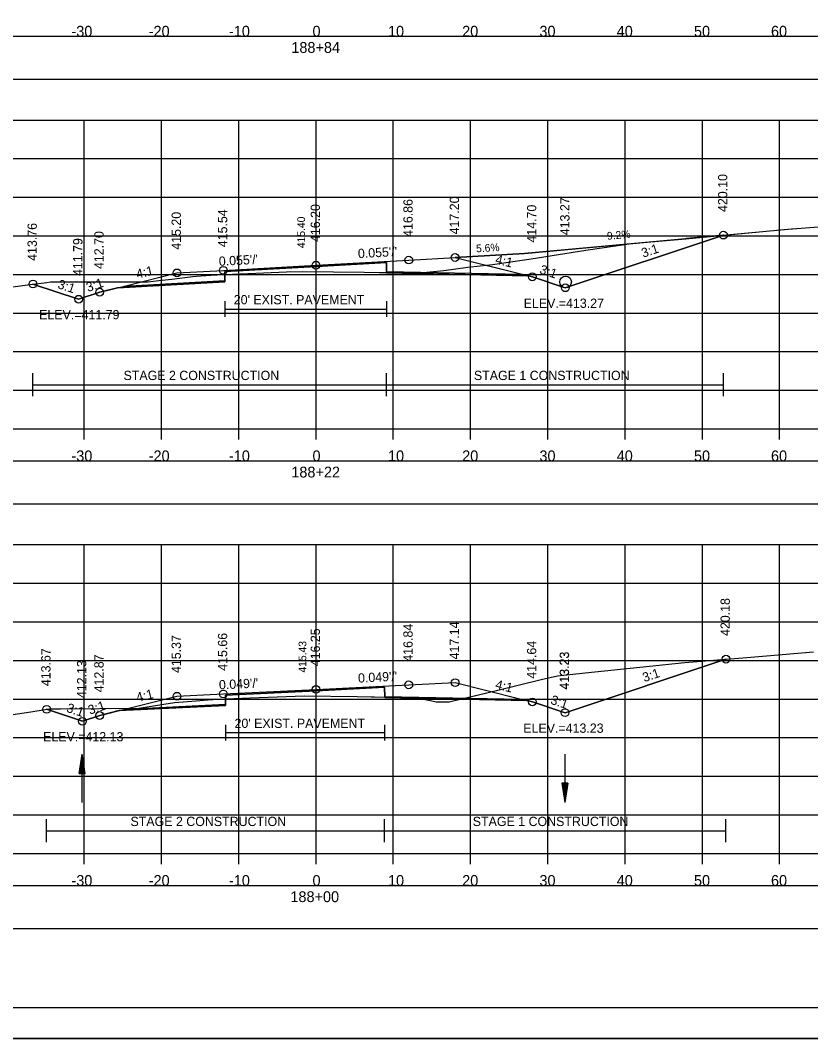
# Model space of a CAD drawing. Extents: x 1376273 to 1384221, y 378927 to 384592.
# Drawn here: x 1379352.9 to 1379455.2, y 380111.8 to 380243.7 of the extents above; entities that cross this region are included whole.
import ezdxf

# ---------------------------------------------------------------- set-up
doc = ezdxf.new("R2010")
doc.units = 0
for name, color, linetype in [('R_Alt Surface', 7, 'Continuous'), ('R_Axis', 7, 'Continuous'), ('R_Axis Annot', 7, 'Continuous'), ('R_Border', 7, 'Continuous'), ('R_Border Notes', 7, 'Continuous'), ('R_Contours', 7, 'Continuous'), ('R_Dimension', 7, 'Continuous'), ('R_Drive', 7, 'Continuous'), ('R_Exist Surface', 7, 'Continuous'), ('R_Fin Surface', 7, 'Continuous'), ('R_Grid', 7, 'Continuous'), ('R_No Plot', 7, 'Continuous'), ('R_Water', 7, 'Continuous'), ('R_Xsect Elev', 7, 'Continuous'), ('R_Xsect Slope', 7, 'Continuous'), ('T_Detection Zones', 7, 'Continuous'), ('T_Notes', 7, 'Continuous')]:
    doc.layers.add(name, color=color, linetype=linetype)

msp = doc.modelspace()

# ---------------------------------------------------------------- linework, layer by layer
at = {"layer": 'R_Alt Surface'}
for points in [[(1379366.3, 380209.31), (1379379.35, 380210.03), (1379379.36, 380211.2), (1379391.15, 380211.85), (1379400.26, 380212.36), (1379400.27, 380211.19), (1379417.86, 380210.84)], [(1379379.36, 380207.34), (1379379.36, 380205.34)], [(1379400.26, 380207.34), (1379400.26, 380205.34)], [(1379379.36, 380206.34), (1379400.26, 380206.34)], [(1379366.51, 380154.53), (1379379.44, 380155.16), (1379379.45, 380156.33), (1379391.15, 380156.9), (1379400.02, 380157.34), (1379400.03, 380156.17), (1379417.69, 380155.82)], [(1379379.45, 380152.47), (1379379.45, 380150.47)], [(1379400.02, 380152.47), (1379400.02, 380150.47)], [(1379379.45, 380151.47), (1379400.02, 380151.47)]]:
    msp.add_lwpolyline(points, dxfattribs=at)
at = {"layer": 'R_Axis'}
for p, q in [((1379241.15, 380190.82), (1379541.15, 380190.82)), ((1379361.15, 380189.42), (1379361.15, 380190.82)), ((1379371.15, 380189.42), (1379371.15, 380190.82)), ((1379381.15, 380189.42), (1379381.15, 380190.82)), ((1379391.15, 380189.42), (1379391.15, 380190.82)), ((1379401.15, 380189.42), (1379401.15, 380190.82)), ((1379411.15, 380189.42), (1379411.15, 380190.82)), ((1379421.15, 380189.42), (1379421.15, 380190.82)), ((1379431.15, 380189.42), (1379431.15, 380190.82)), ((1379441.15, 380189.42), (1379441.15, 380190.82)), ((1379451.15, 380189.42), (1379451.15, 380190.82)), ((1379241.15, 380135.82), (1379541.15, 380135.82)), ((1379361.15, 380134.42), (1379361.15, 380135.82)), ((1379371.15, 380134.42), (1379371.15, 380135.82)), ((1379381.15, 380134.42), (1379381.15, 380135.82)), ((1379391.15, 380134.42), (1379391.15, 380135.82)), ((1379401.15, 380134.42), (1379401.15, 380135.82)), ((1379411.15, 380134.42), (1379411.15, 380135.82)), ((1379421.15, 380134.42), (1379421.15, 380135.82)), ((1379431.15, 380134.42), (1379431.15, 380135.82)), ((1379441.15, 380134.42), (1379441.15, 380135.82)), ((1379451.15, 380134.42), (1379451.15, 380135.82))]:
    msp.add_line(p, q, dxfattribs=at)
at = {"layer": 'R_Axis Annot'}
for points in [[(1379240.17, 380236.1), (1379541.97, 380236.1), (1379541.97, 380241.62), (1379240.17, 380241.62)], [(1379240.17, 380181.1), (1379541.97, 380181.1), (1379541.97, 380186.63), (1379240.17, 380186.63)], [(1379240.17, 380126.09), (1379541.97, 380126.09), (1379541.97, 380131.61), (1379240.17, 380131.61)]]:
    msp.add_lwpolyline(points, close=True, dxfattribs=at)
at = {"layer": 'R_Border'}
msp.add_line((1379549.33, 380115.82), (1379233.15, 380115.82), dxfattribs=at)
at = {"layer": 'R_Contours'}
for points in [[(1379400.27, 380211.06), (1379401.26, 380211.04), (1379401.28, 380211.04), (1379403.85, 380211.03), (1379404.15, 380210.99), (1379407.67, 380211.31), (1379410.8, 380211.75), (1379413.98, 380212.12), (1379418.99, 380212.83), (1379426.08, 380213.95), (1379431.97, 380214.84), (1379439.01, 380215.45), (1379443.88, 380215.91), (1379423.41, 380209.09), (1379419.15, 380210.51), (1379418.58, 380210.66), (1379400.27, 380211.02)], [(1379409.85, 380155.81), (1379414.52, 380156.93), (1379420.27, 380158.36), (1379422.42, 380158.83), (1379425.99, 380159.22), (1379438.89, 380160.54), (1379444.2, 380160.99), (1379423.37, 380154.05), (1379419.15, 380155.45), (1379418.41, 380155.64)], [(1379400.03, 380156.08), (1379401.02, 380156.06), (1379401.97, 380156.06), (1379403.77, 380156.04), (1379404.43, 380155.92), (1379400.03, 380156.01)], [(1379404.43, 380155.92), (1379404.88, 380155.84), (1379405.47, 380155.72), (1379406.36, 380155.53), (1379406.7, 380155.44), (1379406.92, 380155.44), (1379408.38, 380155.46), (1379409.78, 380155.79), (1379409.85, 380155.81)]]:
    msp.add_lwpolyline(points, close=True, dxfattribs=at)
at = {"layer": 'R_Dimension'}
for p, q in [((1379354.51, 380195.04), (1379354.51, 380198.04)), ((1379400.26, 380195.04), (1379400.26, 380198.04)), ((1379443.88, 380195.04), (1379443.88, 380198.04)), ((1379354.51, 380196.54), (1379443.88, 380196.54)), ((1379356.28, 380137.27), (1379356.28, 380140.27)), ((1379400.02, 380137.27), (1379400.02, 380140.27)), ((1379444.2, 380137.27), (1379444.2, 380140.27)), ((1379356.28, 380138.77), (1379444.2, 380138.77))]:
    msp.add_line(p, q, dxfattribs=at)
at = {"layer": 'R_Drive'}
for p, q in [((1379418.13, 380213.53), (1379453.15, 380216.76)), ((1379409.15, 380213.01), (1379418.13, 380213.53))]:
    msp.add_line(p, q, dxfattribs=at)
at = {"layer": 'R_Exist Surface'}
for points in [[(1379349.58, 380208.93), (1379354.48, 380209.57), (1379356.29, 380209.79), (1379356.76, 380209.85), (1379357.22, 380209.85), (1379369.44, 380209.86), (1379370.82, 380210.04), (1379372.47, 380210.21), (1379375.19, 380210.54), (1379375.68, 380210.58), (1379378.15, 380210.75), (1379378.36, 380210.76), (1379387.33, 380211.14), (1379389.42, 380211.22), (1379397.37, 380211.1), (1379401.26, 380211.04), (1379401.28, 380211.04), (1379403.85, 380211.03), (1379404.15, 380210.99), (1379407.67, 380211.31), (1379410.8, 380211.75), (1379413.98, 380212.12), (1379418.99, 380212.83), (1379426.08, 380213.95), (1379431.97, 380214.84), (1379439.01, 380215.45), (1379451.68, 380216.65), (1379457.31, 380217.07)], [(1379342.16, 380152.41), (1379353.66, 380154.09), (1379356.64, 380154.54), (1379358.07, 380154.55), (1379368.23, 380154.66), (1379372.28, 380155.3), (1379372.62, 380155.35), (1379372.83, 380155.37), (1379375.62, 380155.61), (1379376.57, 380155.67), (1379378.45, 380155.79), (1379382.62, 380155.96), (1379389.59, 380156.25), (1379396.49, 380156.13), (1379401.02, 380156.06), (1379401.97, 380156.06), (1379403.77, 380156.04), (1379404.88, 380155.84), (1379405.47, 380155.72), (1379406.36, 380155.53), (1379406.7, 380155.44), (1379406.92, 380155.44), (1379408.38, 380155.46), (1379409.78, 380155.79), (1379414.52, 380156.93), (1379420.27, 380158.36), (1379422.42, 380158.83), (1379425.99, 380159.22), (1379438.89, 380160.54), (1379446.9, 380161.22), (1379455.54, 380161.94)]]:
    msp.add_lwpolyline(points, dxfattribs=at)
at = {"layer": 'R_Fin Surface'}
for points in [[(1379354.51, 380209.58), (1379360.42, 380207.61), (1379363.15, 380208.52), (1379366.35, 380209.32), (1379373.15, 380211.02), (1379379.15, 380211.35), (1379391.15, 380212.02), (1379403.15, 380212.68), (1379409.15, 380213.01), (1379417.5, 380210.93), (1379419.15, 380210.51), (1379423.41, 380209.09), (1379443.88, 380215.91)], [(1379356.28, 380154.49), (1379360.91, 380152.94), (1379363.15, 380153.69), (1379366.56, 380154.54), (1379373.15, 380156.19), (1379379.15, 380156.48), (1379391.15, 380157.07), (1379403.15, 380157.66), (1379409.15, 380157.95), (1379417.36, 380155.9), (1379419.15, 380155.45), (1379423.37, 380154.05), (1379444.2, 380160.99)]]:
    msp.add_lwpolyline(points, dxfattribs=at)
at = {"layer": 'R_Grid'}
for p, q in [((1379241.15, 380230.82), (1379541.15, 380230.82)), ((1379361.15, 380190.82), (1379361.15, 380230.82)), ((1379371.15, 380190.82), (1379371.15, 380230.82)), ((1379381.15, 380190.82), (1379381.15, 380230.82)), ((1379391.15, 380190.82), (1379391.15, 380230.82)), ((1379401.15, 380190.82), (1379401.15, 380230.82)), ((1379411.15, 380190.82), (1379411.15, 380230.82)), ((1379421.15, 380190.82), (1379421.15, 380230.82)), ((1379431.15, 380190.82), (1379431.15, 380230.82)), ((1379441.15, 380190.82), (1379441.15, 380230.82)), ((1379451.15, 380190.82), (1379451.15, 380230.82)), ((1379241.15, 380225.82), (1379541.15, 380225.82)), ((1379241.15, 380220.82), (1379541.15, 380220.82)), ((1379241.15, 380215.82), (1379541.15, 380215.82)), ((1379241.15, 380210.82), (1379541.15, 380210.82)), ((1379241.15, 380205.82), (1379541.15, 380205.82)), ((1379241.15, 380200.82), (1379541.15, 380200.82)), ((1379241.15, 380195.82), (1379541.15, 380195.82)), ((1379241.15, 380190.82), (1379541.15, 380190.82)), ((1379241.15, 380175.82), (1379541.15, 380175.82)), ((1379361.15, 380135.82), (1379361.15, 380175.82)), ((1379371.15, 380135.82), (1379371.15, 380175.82)), ((1379381.15, 380135.82), (1379381.15, 380175.82)), ((1379391.15, 380135.82), (1379391.15, 380175.82)), ((1379401.15, 380135.82), (1379401.15, 380175.82)), ((1379411.15, 380135.82), (1379411.15, 380175.82)), ((1379421.15, 380135.82), (1379421.15, 380175.82)), ((1379431.15, 380135.82), (1379431.15, 380175.82)), ((1379441.15, 380135.82), (1379441.15, 380175.82)), ((1379451.15, 380135.82), (1379451.15, 380175.82)), ((1379241.15, 380170.82), (1379541.15, 380170.82)), ((1379241.15, 380165.82), (1379541.15, 380165.82)), ((1379241.15, 380160.82), (1379541.15, 380160.82)), ((1379241.15, 380155.82), (1379541.15, 380155.82)), ((1379241.15, 380150.82), (1379541.15, 380150.82)), ((1379241.15, 380145.82), (1379541.15, 380145.82)), ((1379241.15, 380140.82), (1379541.15, 380140.82)), ((1379241.15, 380135.82), (1379541.15, 380135.82))]:
    msp.add_line(p, q, dxfattribs=at)
at = {"layer": 'R_No Plot'}
msp.add_line((1379220.75, 380111.84), (1379554.08, 380111.84), dxfattribs=at)
for points in [[(1379220.74, 380325.17), (1379554.08, 380325.17), (1379554.08, 380111.84), (1379220.74, 380111.84)], [(1379467.07, 380321.28), (1379467.07, 380311.4), (1379502.8, 380311.4), (1379502.8, 380308.48), (1379526, 380308.48), (1379526, 380284.15), (1379549.33, 380284.15), (1379549.33, 380115.82), (1379233.15, 380115.82), (1379233.15, 380321.28)]]:
    msp.add_lwpolyline(points, close=True, dxfattribs=at)
for points in [[(1379365.44, 380209.1), (1379379.35, 380209.86), (1379379.36, 380211.2), (1379391.15, 380211.85), (1379400.26, 380212.36), (1379400.27, 380211.02), (1379418.58, 380210.66)], [(1379365.68, 380154.32), (1379379.44, 380155), (1379379.45, 380156.33), (1379391.15, 380156.9), (1379400.02, 380157.34), (1379400.03, 380156.01), (1379418.41, 380155.64)]]:
    msp.add_lwpolyline(points, dxfattribs=at)
for centre in [(1379443.88, 380215.91), (1379403.15, 380212.68), (1379409.15, 380213.01), (1379379.15, 380211.35), (1379391.15, 380212.02), (1379373.15, 380211.02), (1379419.15, 380210.51), (1379354.51, 380209.58), (1379423.41, 380209.09), (1379423.41, 380209.09), (1379360.42, 380207.61), (1379360.42, 380207.61), (1379363.15, 380208.52), (1379444.2, 380160.99), (1379403.15, 380157.66), (1379409.15, 380157.95), (1379373.15, 380156.19), (1379379.15, 380156.48), (1379391.15, 380157.07), (1379356.28, 380154.49), (1379419.15, 380155.45), (1379363.15, 380153.69), (1379423.37, 380154.05), (1379423.37, 380154.05), (1379360.91, 380152.94), (1379360.91, 380152.94)]:
    msp.add_circle(centre, 0.5, dxfattribs=at)
at = {"layer": 'R_Water'}
for p, q in [((1379360.51, 380146.18), (1379360.89, 380148.68)), ((1379360.89, 380142.43), (1379360.89, 380148.68)), ((1379361.26, 380146.18), (1379360.89, 380148.68)), ((1379423.35, 380148.68), (1379423.35, 380142.43)), ((1379360.57, 380146.18), (1379360.89, 380148.26)), ((1379360.64, 380146.18), (1379360.89, 380147.83)), ((1379360.7, 380146.18), (1379360.89, 380147.42)), ((1379361.2, 380146.18), (1379360.89, 380148.26)), ((1379361.13, 380146.18), (1379360.89, 380147.83)), ((1379361.07, 380146.18), (1379360.89, 380147.42)), ((1379360.51, 380146.18), (1379361.26, 380146.18)), ((1379360.76, 380146.18), (1379360.89, 380146.99)), ((1379360.83, 380146.18), (1379360.89, 380146.57)), ((1379361.01, 380146.18), (1379360.89, 380146.99)), ((1379360.94, 380146.18), (1379360.89, 380146.57)), ((1379422.97, 380144.93), (1379423.35, 380142.43)), ((1379423.72, 380144.93), (1379422.97, 380144.93)), ((1379423.04, 380144.93), (1379423.35, 380142.85)), ((1379423.1, 380144.93), (1379423.35, 380143.28)), ((1379423.16, 380144.93), (1379423.35, 380143.69)), ((1379423.23, 380144.93), (1379423.35, 380144.12)), ((1379423.29, 380144.93), (1379423.35, 380144.53)), ((1379423.72, 380144.93), (1379423.35, 380142.43)), ((1379423.47, 380144.93), (1379423.35, 380144.12)), ((1379423.6, 380144.93), (1379423.35, 380143.28)), ((1379423.66, 380144.93), (1379423.35, 380142.85)), ((1379423.54, 380144.93), (1379423.35, 380143.69)), ((1379423.41, 380144.93), (1379423.35, 380144.53))]:
    msp.add_line(p, q, dxfattribs=at)
msp.add_circle((1379423.45, 380209.84), 0.75, dxfattribs=at)
at = {"layer": 'T_Detection Zones'}
for points in [[(1379379.35, 380210.8), (1379387.33, 380211.14), (1379389.42, 380211.22), (1379397.37, 380211.1), (1379400.27, 380211.06), (1379400.26, 380212.36), (1379391.15, 380211.85), (1379379.36, 380211.2)], [(1379354.51, 380209.58), (1379356.29, 380209.79), (1379356.76, 380209.85), (1379357.22, 380209.85), (1379369.44, 380209.86), (1379370.82, 380210.04), (1379372.47, 380210.21), (1379375.19, 380210.54), (1379375.68, 380210.58), (1379378.15, 380210.75), (1379378.36, 380210.76), (1379379.35, 380210.8), (1379379.35, 380209.86), (1379365.44, 380209.1), (1379363.15, 380208.52), (1379360.42, 380207.61)], [(1379379.45, 380155.83), (1379382.62, 380155.96), (1379389.59, 380156.25), (1379396.49, 380156.13), (1379400.03, 380156.08), (1379400.02, 380157.34), (1379391.15, 380156.9), (1379379.45, 380156.33)], [(1379356.28, 380154.49), (1379356.64, 380154.54), (1379358.07, 380154.55), (1379368.23, 380154.66), (1379372.28, 380155.3), (1379372.62, 380155.35), (1379372.83, 380155.37), (1379375.62, 380155.61), (1379376.57, 380155.67), (1379378.45, 380155.79), (1379379.45, 380155.83), (1379379.44, 380155), (1379365.68, 380154.32), (1379363.15, 380153.69), (1379360.91, 380152.94)]]:
    msp.add_lwpolyline(points, close=True, dxfattribs=at)
at = {"layer": 'T_Notes'}
for p, q in [((1379443.83, 380215.9), (1379439.11, 380215.46)), ((1379418.13, 380213.53), (1379409.15, 380213.01))]:
    msp.add_line(p, q, dxfattribs=at)
for points in [[(1379409.15, 380213.01), (1379413.12, 380212.02), (1379417.5, 380210.93), (1379419.15, 380210.51), (1379423.41, 380209.09), (1379443.83, 380215.9)], [(1379438.96, 380215.45), (1379431.41, 380214.75), (1379418.13, 380213.53)], [(1379439.11, 380215.46), (1379439.01, 380215.45), (1379438.96, 380215.45)]]:
    msp.add_lwpolyline(points, dxfattribs=at)

# ---------------------------------------------------------------- texts
at = {"layer": 'R_Alt Surface'}
for p in [(1379380.5, 380206.95), (1379380.6, 380152.08)]:
    msp.add_text("20' EXIST. PAVEMENT", height=1.2, dxfattribs=at).set_placement(p)
at = {"layer": 'R_Axis Annot'}
for s, p in [('-30', (1379359.49, 380241.62)), ('-20', (1379369.49, 380241.62)), ('-10', (1379379.88, 380241.62)), ('0', (1379390.69, 380241.62)), ('10', (1379400.46, 380241.62)), ('20', (1379410.06, 380241.62)), ('30', (1379420.06, 380241.62)), ('40', (1379430.06, 380241.62)), ('50', (1379440.06, 380241.62)), ('60', (1379450.03, 380241.62)), ('188+84', (1379387.95, 380239.52)), ('-30', (1379359.49, 380186.62)), ('-20', (1379369.49, 380186.62)), ('-10', (1379379.88, 380186.62)), ('0', (1379390.69, 380186.62)), ('10', (1379400.46, 380186.62)), ('20', (1379410.06, 380186.62)), ('30', (1379420.06, 380186.62)), ('40', (1379430.06, 380186.62)), ('50', (1379440.06, 380186.62)), ('60', (1379450.03, 380186.62)), ('188+22', (1379387.95, 380184.52)), ('-30', (1379359.49, 380131.62)), ('-20', (1379369.49, 380131.62)), ('-10', (1379379.88, 380131.62)), ('0', (1379390.69, 380131.62)), ('10', (1379400.46, 380131.62)), ('20', (1379410.06, 380131.62)), ('30', (1379420.06, 380131.62)), ('40', (1379430.06, 380131.62)), ('50', (1379440.06, 380131.62)), ('60', (1379450.03, 380131.62)), ('188+00', (1379387.83, 380129.52))]:
    msp.add_text(s, height=1.4, dxfattribs=at).set_placement(p)
at = {"layer": 'R_Border Notes'}
for s, p in [('413.27', (1379423.95, 380215.9)), ('411.79', (1379360.91, 380210.61)), ('413.23', (1379423.9, 380157.05)), ('412.13', (1379361.41, 380155.94))]:
    msp.add_text(s, height=1.2, rotation=90, dxfattribs=at).set_placement(p)
for s, p in [('ELEV.=413.27', (1379418.02, 380206.49)), ('ELEV.=411.79', (1379355.31, 380205.01)), ('ELEV.=413.23', (1379417.97, 380151.45)), ('ELEV.=412.13', (1379355.82, 380150.34))]:
    msp.add_text(s, height=1.2, dxfattribs=at).set_placement(p)
at = {"layer": 'R_Dimension'}
for s, p in [('STAGE 2 CONSTRUCTION', (1379366.23, 380197.14)), ('STAGE 1 CONSTRUCTION', (1379411.58, 380197.14)), ('STAGE 2 CONSTRUCTION', (1379367.13, 380139.37)), ('STAGE 1 CONSTRUCTION', (1379411.43, 380139.37))]:
    msp.add_text(s, height=1.2, dxfattribs=at).set_placement(p)
at = {"layer": 'R_Drive'}
for s, rotation, p in [('9.2%', 5.2723, (1379428.85, 380215.3)), ('5.6%', 3.1889, (1379411.88, 380213.68))]:
    msp.add_text(s, height=1, rotation=rotation, dxfattribs=at).set_placement(p)
at = {"layer": 'R_Xsect Elev'}
for s, height, p in [('420.10', 1.2, (1379444.38, 380218.91)), ('416.20', 1.2, (1379391.65, 380215.02)), ('416.86', 1.2, (1379403.65, 380215.68)), ('417.20', 1.2, (1379409.65, 380216.01)), ('414.70', 1.2, (1379419.65, 380214.95)), ('415.20', 1.2, (1379373.65, 380214.02)), ('415.54', 1.2, (1379379.65, 380214.35)), ('413.76', 1.2, (1379355.01, 380212.58)), ('415.40', 1, (1379389.72, 380214.22)), ('412.70', 1.2, (1379363.65, 380211.52)), ('411.79', 1.2, (1379360.92, 380210.61)), ('420.18', 1.2, (1379444.7, 380163.99)), ('416.84', 1.2, (1379403.65, 380160.66)), ('417.14', 1.2, (1379409.65, 380160.95)), ('415.66', 1.2, (1379379.65, 380159.48)), ('416.25', 1.2, (1379391.65, 380160.07)), ('415.37', 1.2, (1379373.65, 380159.19)), ('415.43', 1, (1379389.89, 380159.25)), ('414.64', 1.2, (1379419.65, 380158.45)), ('413.67', 1.2, (1379356.78, 380157.49)), ('413.23', 1.2, (1379423.87, 380157.05)), ('413.23', 1.2, (1379423.87, 380157.05)), ('412.13', 1.2, (1379361.41, 380155.94)), ('412.87', 1.2, (1379363.65, 380156.69))]:
    msp.add_text(s, height=height, rotation=90, dxfattribs=at).set_placement(p)
at = {"layer": 'R_Xsect Slope'}
for s, rotation, p in [("0.055'/'", 3.169, (1379396.6, 380212.92)), ('3:1', 18.4349, (1379433.49, 380212.98)), ("0.055'/'", 3.169, (1379378.6, 380211.92)), ('4:1', 345.9638, (1379414.27, 380212.25)), ('4:1', 14.0362, (1379368.03, 380210.26)), ('3:1', 341.5651, (1379419.99, 380210.98)), ('3:1', 341.5651, (1379357.62, 380209.07)), ('3:1', 18.4349, (1379361.62, 380208.54)), ("0.049'/'", 2.8098, (1379396.61, 380157.94)), ('3:1', 18.4349, (1379433.63, 380158)), ("0.049'/'", 2.8098, (1379378.61, 380157.06)), ('4:1', 345.9638, (1379414.27, 380157.19)), ('4:1', 14.0362, (1379368.03, 380155.42)), ('3:1', 341.5651, (1379421.41, 380155.23)), ('3:1', 341.5651, (1379358.76, 380154.19)), ('3:1', 18.4349, (1379361.87, 380153.79))]:
    msp.add_text(s, height=1.2, rotation=rotation, dxfattribs=at).set_placement(p)

doc.saveas('drawing.dxf')
